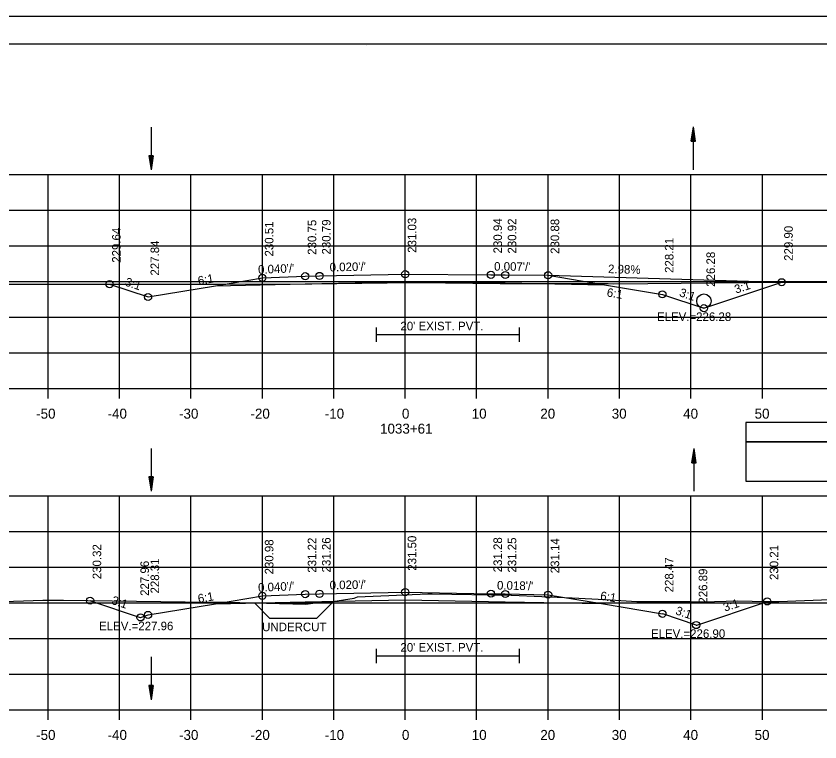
# Model space of a CAD drawing. Extents: x 1386544 to 1388153, y 379785 to 390999.
# Drawn here: x 1387305.2 to 1387417.7, y 385990.5 to 386092.2 of the extents above; entities that cross this region are included whole.
import ezdxf

# ---------------------------------------------------------------- set-up
doc = ezdxf.new("R2010")
doc.units = 0
for name, color, linetype in [('R_Alt Surface', 7, 'Continuous'), ('R_Axis', 7, 'Continuous'), ('R_Axis Annot', 7, 'Continuous'), ('R_Border', 7, 'Continuous'), ('R_Dimension', 7, 'Continuous'), ('R_Drive', 7, 'Continuous'), ('R_Exist Surface', 7, 'Continuous'), ('R_Fin Surface', 7, 'Continuous'), ('R_Grid', 7, 'Continuous'), ('R_No Plot', 7, 'Continuous'), ('R_Striping', 7, 'Continuous'), ('R_Water', 7, 'Continuous'), ('R_Xsect Elev', 7, 'Continuous'), ('R_Xsect Slope', 7, 'Continuous')]:
    doc.layers.add(name, color=color, linetype=linetype)

msp = doc.modelspace()

# ---------------------------------------------------------------- linework, layer by layer
at = {"layer": 'R_Alt Surface'}
for points in [[(1387333.1, 386054.39), (1387345.67, 386054.64), (1387359.67, 386054.92), (1387373.67, 386054.82), (1387387.57, 386054.54)], [(1387333.1, 386009.86), (1387345.67, 386010.11), (1387359.67, 386010.39), (1387373.67, 386010.14), (1387387.14, 386009.87)]]:
    msp.add_lwpolyline(points, dxfattribs=at)
at = {"layer": 'R_Axis'}
for p, q in [((1387209.67, 386039.98), (1387509.67, 386039.98)), ((1387309.67, 386038.58), (1387309.67, 386039.98)), ((1387319.67, 386038.58), (1387319.67, 386039.98)), ((1387329.67, 386038.58), (1387329.67, 386039.98)), ((1387339.67, 386038.58), (1387339.67, 386039.98)), ((1387349.67, 386038.58), (1387349.67, 386039.98)), ((1387359.67, 386038.58), (1387359.67, 386039.98)), ((1387369.67, 386038.58), (1387369.67, 386039.98)), ((1387379.67, 386038.58), (1387379.67, 386039.98)), ((1387389.67, 386038.58), (1387389.67, 386039.98)), ((1387399.67, 386038.58), (1387399.67, 386039.98)), ((1387409.67, 386038.58), (1387409.67, 386039.98)), ((1387209.67, 385994.98), (1387509.67, 385994.98)), ((1387309.67, 385993.58), (1387309.67, 385994.98)), ((1387319.67, 385993.58), (1387319.67, 385994.98)), ((1387329.67, 385993.58), (1387329.67, 385994.98)), ((1387339.67, 385993.58), (1387339.67, 385994.98)), ((1387349.67, 385993.58), (1387349.67, 385994.98)), ((1387359.67, 385993.58), (1387359.67, 385994.98)), ((1387369.67, 385993.58), (1387369.67, 385994.98)), ((1387379.67, 385993.58), (1387379.67, 385994.98)), ((1387389.67, 385993.58), (1387389.67, 385994.98)), ((1387399.67, 385993.58), (1387399.67, 385994.98)), ((1387409.67, 385993.58), (1387409.67, 385994.98))]:
    msp.add_line(p, q, dxfattribs=at)
at = {"layer": 'R_Border'}
for p, q in [((1387201.68, 386088.27), (1387517.86, 386088.27)), ((1387354.2, 386088.01), (1387354.2, 386088.01)), ((1387354.2, 386088.01), (1387354.2, 386088.01))]:
    msp.add_line(p, q, dxfattribs=at)
at = {"layer": 'R_Dimension'}
for p, q in [((1387338.58, 386009.97), (1387340.74, 386007.81)), ((1387349.62, 386010.19), (1387347.24, 386007.81))]:
    msp.add_line(p, q, dxfattribs=at)
msp.add_lwpolyline([(1387347.24, 386007.81), (1387340.74, 386007.81)], dxfattribs=at)
at = {"layer": 'R_Drive'}
msp.add_line((1387379.67, 386055.86), (1387412.37, 386054.88), dxfattribs=at)
at = {"layer": 'R_Exist Surface'}
for points in [[(1387302.84, 386054.61), (1387315.42, 386054.61), (1387324.69, 386054.63), (1387334.56, 386054.63), (1387346.6, 386054.66), (1387360.63, 386054.83), (1387360.78, 386054.83), (1387361.29, 386054.84), (1387361.46, 386054.84), (1387372.94, 386054.72), (1387388.08, 386054.73), (1387388.79, 386054.68), (1387393.64, 386054.7), (1387412.34, 386054.88), (1387412.55, 386054.88), (1387412.7, 386054.88), (1387413.35, 386054.89), (1387430.23, 386054.84)], [(1387296.63, 386009.94), (1387308.96, 386010.34), (1387310.52, 386010.35), (1387311.83, 386010.34), (1387332.26, 386010.07), (1387333.23, 386010.06), (1387334.72, 386010.06), (1387345.74, 386009.81), (1387348.07, 386010.11), (1387349.52, 386010.18), (1387352.5, 386010.62), (1387353, 386010.81), (1387362.84, 386011.22), (1387363.42, 386011.24), (1387374.51, 386011.07), (1387374.53, 386011.07), (1387374.53, 386011.07), (1387374.55, 386011.06), (1387383.05, 386010.7), (1387387.62, 386010.46), (1387392.07, 386010.15), (1387399.67, 386010.19), (1387401.32, 386010.14), (1387406.24, 386010.27), (1387410.22, 386010.19), (1387411.98, 386010.15), (1387419.15, 386010.46)]]:
    msp.add_lwpolyline(points, dxfattribs=at)
at = {"layer": 'R_Fin Surface'}
for points in [[(1387318.29, 386054.61), (1387323.67, 386052.82), (1387333.1, 386054.39), (1387339.67, 386055.49), (1387345.67, 386055.73), (1387347.67, 386055.77), (1387359.67, 386056.01), (1387371.67, 386055.92), (1387373.67, 386055.9), (1387379.67, 386055.86), (1387387.57, 386054.54), (1387395.67, 386053.19), (1387401.48, 386051.25), (1387412.37, 386054.88)], [(1387315.56, 386010.29), (1387315.61, 386010.25), (1387322.55, 386007.94), (1387322.62, 386007.94), (1387323.67, 386008.29), (1387333.1, 386009.86), (1387339.67, 386010.96), (1387345.67, 386011.2), (1387347.67, 386011.24), (1387359.67, 386011.48), (1387371.67, 386011.26), (1387373.67, 386011.22), (1387379.67, 386011.12), (1387387.14, 386009.87), (1387395.67, 386008.45), (1387395.68, 386008.47), (1387400.33, 386006.92), (1387400.4, 386006.87), (1387400.47, 386006.87), (1387410.24, 386010.13), (1387410.34, 386010.18)]]:
    msp.add_lwpolyline(points, dxfattribs=at)
at = {"layer": 'R_Grid'}
for p, q in [((1387209.67, 386069.98), (1387509.67, 386069.98)), ((1387309.67, 386039.98), (1387309.67, 386069.98)), ((1387319.67, 386039.98), (1387319.67, 386069.98)), ((1387329.67, 386039.98), (1387329.67, 386069.98)), ((1387339.67, 386039.98), (1387339.67, 386069.98)), ((1387349.67, 386039.98), (1387349.67, 386069.98)), ((1387359.67, 386039.98), (1387359.67, 386069.98)), ((1387369.67, 386039.98), (1387369.67, 386069.98)), ((1387379.67, 386039.98), (1387379.67, 386069.98)), ((1387389.67, 386039.98), (1387389.67, 386069.98)), ((1387399.67, 386039.98), (1387399.67, 386069.98)), ((1387409.67, 386039.98), (1387409.67, 386069.98)), ((1387209.67, 386064.98), (1387509.67, 386064.98)), ((1387209.67, 386059.98), (1387509.67, 386059.98)), ((1387209.67, 386054.98), (1387509.67, 386054.98)), ((1387209.67, 386049.98), (1387509.67, 386049.98)), ((1387209.67, 386044.98), (1387509.67, 386044.98)), ((1387209.67, 386039.98), (1387509.67, 386039.98)), ((1387209.67, 386024.98), (1387509.67, 386024.98)), ((1387309.67, 385994.98), (1387309.67, 386024.98)), ((1387319.67, 385994.98), (1387319.67, 386024.98)), ((1387329.67, 385994.98), (1387329.67, 386024.98)), ((1387339.67, 385994.98), (1387339.67, 386024.98)), ((1387349.67, 385994.98), (1387349.67, 386024.98)), ((1387359.67, 385994.98), (1387359.67, 386024.98)), ((1387369.67, 385994.98), (1387369.67, 386024.98)), ((1387379.67, 385994.98), (1387379.67, 386024.98)), ((1387389.67, 385994.98), (1387389.67, 386024.98)), ((1387399.67, 385994.98), (1387399.67, 386024.98)), ((1387409.67, 385994.98), (1387409.67, 386024.98)), ((1387209.67, 386019.98), (1387509.67, 386019.98)), ((1387209.67, 386014.98), (1387509.67, 386014.98)), ((1387209.67, 386009.98), (1387509.67, 386009.98)), ((1387209.67, 386004.98), (1387509.67, 386004.98)), ((1387209.67, 385999.98), (1387509.67, 385999.98)), ((1387209.67, 385994.98), (1387509.67, 385994.98))]:
    msp.add_line(p, q, dxfattribs=at)
at = {"layer": 'R_No Plot'}
msp.add_line((1387189.28, 386092.17), (1387522.61, 386092.17), dxfattribs=at)
for points in [[(1387189.27, 386092.17), (1387522.61, 386092.17), (1387522.61, 385878.83), (1387189.27, 385878.83)], [(1387435.6, 386088.27), (1387455.22, 386088.27), (1387455.22, 386078.39), (1387471.33, 386078.39), (1387494.53, 386078.39), (1387494.53, 386054.06), (1387517.86, 386054.06), (1387517.86, 385882.81), (1387201.68, 385882.81), (1387201.68, 386088.27)]]:
    msp.add_lwpolyline(points, close=True, dxfattribs=at)
for centre in [(1387339.67, 386055.49), (1387345.67, 386055.73), (1387347.67, 386055.77), (1387359.67, 386056.01), (1387371.67, 386055.92), (1387373.67, 386055.9), (1387379.67, 386055.86), (1387318.29, 386054.61), (1387412.37, 386054.88), (1387323.67, 386052.82), (1387395.67, 386053.19), (1387401.48, 386051.25), (1387345.67, 386011.2), (1387347.67, 386011.24), (1387359.67, 386011.48), (1387371.67, 386011.26), (1387373.67, 386011.22), (1387379.67, 386011.12), (1387315.56, 386010.29), (1387339.67, 386010.96), (1387410.34, 386010.18), (1387322.62, 386007.94), (1387323.67, 386008.29), (1387395.67, 386008.45), (1387400.4, 386006.87)]:
    msp.add_circle(centre, 0.5, dxfattribs=at)
at = {"layer": 'R_Striping'}
for points in [[(1387407.36, 386032.54), (1387438.7, 386032.54), (1387438.7, 386035.24), (1387407.36, 386035.24)], [(1387407.36, 386027.01), (1387438.7, 386027.01), (1387438.7, 386032.54), (1387407.36, 386032.54)]]:
    msp.add_lwpolyline(points, close=True, dxfattribs=at)
at = {"layer": 'R_Water'}
for p, q in [((1387324.1, 386076.61), (1387324.1, 386070.61)), ((1387399.72, 386074.64), (1387400.02, 386076.64)), ((1387399.72, 386074.64), (1387400.02, 386076.64)), ((1387399.72, 386074.64), (1387400.02, 386076.64)), ((1387399.72, 386074.64), (1387400.02, 386076.64)), ((1387399.77, 386074.64), (1387400.02, 386076.31)), ((1387399.77, 386074.64), (1387400.02, 386076.31)), ((1387399.77, 386074.64), (1387400.02, 386076.31)), ((1387399.77, 386074.64), (1387400.02, 386076.31)), ((1387399.82, 386074.64), (1387400.02, 386075.97)), ((1387399.82, 386074.64), (1387400.02, 386075.97)), ((1387399.82, 386074.64), (1387400.02, 386075.97)), ((1387399.82, 386074.64), (1387400.02, 386075.97)), ((1387400.02, 386070.64), (1387400.02, 386076.64)), ((1387400.32, 386074.64), (1387400.02, 386076.64)), ((1387400.32, 386074.64), (1387400.02, 386076.64)), ((1387400.02, 386070.64), (1387400.02, 386076.64)), ((1387400.32, 386074.64), (1387400.02, 386076.64)), ((1387400.32, 386074.64), (1387400.02, 386076.64)), ((1387400.27, 386074.64), (1387400.02, 386076.31)), ((1387400.27, 386074.64), (1387400.02, 386076.31)), ((1387400.27, 386074.64), (1387400.02, 386076.31)), ((1387400.27, 386074.64), (1387400.02, 386076.31)), ((1387400.22, 386074.64), (1387400.02, 386075.97)), ((1387400.22, 386074.64), (1387400.02, 386075.97)), ((1387400.22, 386074.64), (1387400.02, 386075.97)), ((1387400.22, 386074.64), (1387400.02, 386075.97)), ((1387399.72, 386074.64), (1387400.32, 386074.64)), ((1387399.72, 386074.64), (1387400.32, 386074.64)), ((1387399.72, 386074.64), (1387400.32, 386074.64)), ((1387399.72, 386074.64), (1387400.32, 386074.64)), ((1387399.87, 386074.64), (1387400.02, 386075.63)), ((1387399.87, 386074.64), (1387400.02, 386075.63)), ((1387399.87, 386074.64), (1387400.02, 386075.63)), ((1387399.87, 386074.64), (1387400.02, 386075.63)), ((1387399.92, 386074.64), (1387400.02, 386075.29)), ((1387399.92, 386074.64), (1387400.02, 386075.29)), ((1387399.92, 386074.64), (1387400.02, 386075.29)), ((1387399.92, 386074.64), (1387400.02, 386075.29)), ((1387399.97, 386074.64), (1387400.02, 386074.96)), ((1387399.97, 386074.64), (1387400.02, 386074.96)), ((1387399.97, 386074.64), (1387400.02, 386074.96)), ((1387399.97, 386074.64), (1387400.02, 386074.96)), ((1387400.17, 386074.64), (1387400.02, 386075.63)), ((1387400.17, 386074.64), (1387400.02, 386075.63)), ((1387400.17, 386074.64), (1387400.02, 386075.63)), ((1387400.17, 386074.64), (1387400.02, 386075.63)), ((1387400.12, 386074.64), (1387400.02, 386075.29)), ((1387400.12, 386074.64), (1387400.02, 386075.29)), ((1387400.12, 386074.64), (1387400.02, 386075.29)), ((1387400.12, 386074.64), (1387400.02, 386075.29)), ((1387400.06, 386074.64), (1387400.02, 386074.96)), ((1387400.06, 386074.64), (1387400.02, 386074.96)), ((1387400.06, 386074.64), (1387400.02, 386074.96)), ((1387400.06, 386074.64), (1387400.02, 386074.96)), ((1387323.8, 386072.61), (1387324.1, 386070.61)), ((1387324.4, 386072.61), (1387323.8, 386072.61)), ((1387323.8, 386072.61), (1387324.1, 386070.61)), ((1387324.4, 386072.61), (1387323.8, 386072.61)), ((1387323.85, 386072.61), (1387324.1, 386070.94)), ((1387323.85, 386072.61), (1387324.1, 386070.94)), ((1387323.9, 386072.61), (1387324.1, 386071.29)), ((1387323.9, 386072.61), (1387324.1, 386071.29)), ((1387323.95, 386072.61), (1387324.1, 386071.62)), ((1387323.95, 386072.61), (1387324.1, 386071.62)), ((1387324, 386072.61), (1387324.1, 386071.96)), ((1387324, 386072.61), (1387324.1, 386071.96)), ((1387324.05, 386072.61), (1387324.1, 386072.29)), ((1387324.05, 386072.61), (1387324.1, 386072.29)), ((1387324.4, 386072.61), (1387324.1, 386070.61)), ((1387324.19, 386072.61), (1387324.1, 386071.96)), ((1387324.3, 386072.61), (1387324.1, 386071.29)), ((1387324.35, 386072.61), (1387324.1, 386070.94)), ((1387324.25, 386072.61), (1387324.1, 386071.62)), ((1387324.14, 386072.61), (1387324.1, 386072.29)), ((1387324.4, 386072.61), (1387324.1, 386070.61)), ((1387324.19, 386072.61), (1387324.1, 386071.96)), ((1387324.3, 386072.61), (1387324.1, 386071.29)), ((1387324.35, 386072.61), (1387324.1, 386070.94)), ((1387324.25, 386072.61), (1387324.1, 386071.62)), ((1387324.14, 386072.61), (1387324.1, 386072.29)), ((1387324.1, 386031.61), (1387324.1, 386025.61)), ((1387399.81, 386029.61), (1387400.11, 386031.61)), ((1387399.81, 386029.61), (1387400.11, 386031.61)), ((1387399.81, 386029.61), (1387400.11, 386031.61)), ((1387399.81, 386029.61), (1387400.11, 386031.61)), ((1387399.86, 386029.61), (1387400.11, 386031.27)), ((1387399.86, 386029.61), (1387400.11, 386031.27)), ((1387399.86, 386029.61), (1387400.11, 386031.27)), ((1387399.86, 386029.61), (1387400.11, 386031.27)), ((1387399.91, 386029.61), (1387400.11, 386030.93)), ((1387399.91, 386029.61), (1387400.11, 386030.93)), ((1387399.91, 386029.61), (1387400.11, 386030.93)), ((1387399.91, 386029.61), (1387400.11, 386030.93)), ((1387400.11, 386025.61), (1387400.11, 386031.61)), ((1387400.41, 386029.61), (1387400.11, 386031.61)), ((1387400.41, 386029.61), (1387400.11, 386031.61)), ((1387400.11, 386025.61), (1387400.11, 386031.61)), ((1387400.41, 386029.61), (1387400.11, 386031.61)), ((1387400.41, 386029.61), (1387400.11, 386031.61)), ((1387400.36, 386029.61), (1387400.11, 386031.27)), ((1387400.36, 386029.61), (1387400.11, 386031.27)), ((1387400.36, 386029.61), (1387400.11, 386031.27)), ((1387400.36, 386029.61), (1387400.11, 386031.27)), ((1387400.31, 386029.61), (1387400.11, 386030.93)), ((1387400.31, 386029.61), (1387400.11, 386030.93)), ((1387400.31, 386029.61), (1387400.11, 386030.93)), ((1387400.31, 386029.61), (1387400.11, 386030.93)), ((1387399.81, 386029.61), (1387400.41, 386029.61)), ((1387399.81, 386029.61), (1387400.41, 386029.61)), ((1387399.81, 386029.61), (1387400.41, 386029.61)), ((1387399.81, 386029.61), (1387400.41, 386029.61)), ((1387399.96, 386029.61), (1387400.11, 386030.6)), ((1387399.96, 386029.61), (1387400.11, 386030.6)), ((1387399.96, 386029.61), (1387400.11, 386030.6)), ((1387399.96, 386029.61), (1387400.11, 386030.6)), ((1387400.01, 386029.61), (1387400.11, 386030.26)), ((1387400.01, 386029.61), (1387400.11, 386030.26)), ((1387400.01, 386029.61), (1387400.11, 386030.26)), ((1387400.01, 386029.61), (1387400.11, 386030.26)), ((1387400.06, 386029.61), (1387400.11, 386029.92)), ((1387400.06, 386029.61), (1387400.11, 386029.92)), ((1387400.06, 386029.61), (1387400.11, 386029.92)), ((1387400.06, 386029.61), (1387400.11, 386029.92)), ((1387400.26, 386029.61), (1387400.11, 386030.6)), ((1387400.26, 386029.61), (1387400.11, 386030.6)), ((1387400.26, 386029.61), (1387400.11, 386030.6)), ((1387400.26, 386029.61), (1387400.11, 386030.6)), ((1387400.2, 386029.61), (1387400.11, 386030.26)), ((1387400.2, 386029.61), (1387400.11, 386030.26)), ((1387400.2, 386029.61), (1387400.11, 386030.26)), ((1387400.2, 386029.61), (1387400.11, 386030.26)), ((1387400.15, 386029.61), (1387400.11, 386029.92)), ((1387400.15, 386029.61), (1387400.11, 386029.92)), ((1387400.15, 386029.61), (1387400.11, 386029.92)), ((1387400.15, 386029.61), (1387400.11, 386029.92)), ((1387323.8, 386027.61), (1387324.1, 386025.61)), ((1387324.4, 386027.61), (1387323.8, 386027.61)), ((1387323.8, 386027.61), (1387324.1, 386025.61)), ((1387324.4, 386027.61), (1387323.8, 386027.61)), ((1387323.85, 386027.61), (1387324.1, 386025.94)), ((1387323.85, 386027.61), (1387324.1, 386025.94)), ((1387323.9, 386027.61), (1387324.1, 386026.29)), ((1387323.9, 386027.61), (1387324.1, 386026.29)), ((1387323.95, 386027.61), (1387324.1, 386026.62)), ((1387323.95, 386027.61), (1387324.1, 386026.62)), ((1387324, 386027.61), (1387324.1, 386026.96)), ((1387324, 386027.61), (1387324.1, 386026.96)), ((1387324.05, 386027.61), (1387324.1, 386027.29)), ((1387324.05, 386027.61), (1387324.1, 386027.29)), ((1387324.4, 386027.61), (1387324.1, 386025.61)), ((1387324.19, 386027.61), (1387324.1, 386026.96)), ((1387324.3, 386027.61), (1387324.1, 386026.29)), ((1387324.35, 386027.61), (1387324.1, 386025.94)), ((1387324.25, 386027.61), (1387324.1, 386026.62)), ((1387324.14, 386027.61), (1387324.1, 386027.29)), ((1387324.4, 386027.61), (1387324.1, 386025.61)), ((1387324.19, 386027.61), (1387324.1, 386026.96)), ((1387324.3, 386027.61), (1387324.1, 386026.29)), ((1387324.35, 386027.61), (1387324.1, 386025.94)), ((1387324.25, 386027.61), (1387324.1, 386026.62)), ((1387324.14, 386027.61), (1387324.1, 386027.29)), ((1387324.1, 386002.41), (1387324.1, 385996.41)), ((1387323.8, 385998.41), (1387324.1, 385996.41)), ((1387324.4, 385998.41), (1387323.8, 385998.41)), ((1387323.8, 385998.41), (1387324.1, 385996.41)), ((1387324.4, 385998.41), (1387323.8, 385998.41)), ((1387323.85, 385998.41), (1387324.1, 385996.74)), ((1387323.85, 385998.41), (1387324.1, 385996.74)), ((1387323.9, 385998.41), (1387324.1, 385997.09)), ((1387323.9, 385998.41), (1387324.1, 385997.09)), ((1387323.95, 385998.41), (1387324.1, 385997.42)), ((1387323.95, 385998.41), (1387324.1, 385997.42)), ((1387324, 385998.41), (1387324.1, 385997.76)), ((1387324, 385998.41), (1387324.1, 385997.76)), ((1387324.05, 385998.41), (1387324.1, 385998.09)), ((1387324.05, 385998.41), (1387324.1, 385998.09)), ((1387324.4, 385998.41), (1387324.1, 385996.41)), ((1387324.19, 385998.41), (1387324.1, 385997.76)), ((1387324.3, 385998.41), (1387324.1, 385997.09)), ((1387324.35, 385998.41), (1387324.1, 385996.74)), ((1387324.25, 385998.41), (1387324.1, 385997.42)), ((1387324.14, 385998.41), (1387324.1, 385998.09)), ((1387324.4, 385998.41), (1387324.1, 385996.41)), ((1387324.19, 385998.41), (1387324.1, 385997.76)), ((1387324.3, 385998.41), (1387324.1, 385997.09)), ((1387324.35, 385998.41), (1387324.1, 385996.74)), ((1387324.25, 385998.41), (1387324.1, 385997.42)), ((1387324.14, 385998.41), (1387324.1, 385998.09))]:
    msp.add_line(p, q, dxfattribs=at)
for points in [[(1387355.6, 386048.55), (1387355.6, 386046.55)], [(1387355.6, 386047.55), (1387375.6, 386047.55)], [(1387375.6, 386048.55), (1387375.6, 386046.55)], [(1387355.6, 386003.55), (1387355.6, 386001.55)], [(1387355.6, 386002.55), (1387375.6, 386002.55)], [(1387375.6, 386003.55), (1387375.6, 386001.55)]]:
    msp.add_lwpolyline(points, dxfattribs=at)
msp.add_circle((1387401.48, 386052.25), 1, dxfattribs=at)

# ---------------------------------------------------------------- texts
at = {"layer": 'R_Axis Annot'}
for s, p in [('-50', (1387308.01, 386035.78)), ('-40', (1387318.01, 386035.78)), ('-30', (1387328.01, 386035.78)), ('-20', (1387338.01, 386035.78)), ('-10', (1387348.41, 386035.78)), ('0', (1387359.21, 386035.78)), ('10', (1387368.98, 386035.78)), ('20', (1387378.58, 386035.78)), ('30', (1387388.58, 386035.78)), ('40', (1387398.58, 386035.78)), ('50', (1387408.58, 386035.78)), ('1033+61', (1387356.15, 386033.68)), ('-50', (1387308.01, 385990.78)), ('-40', (1387318.01, 385990.78)), ('-30', (1387328.01, 385990.78)), ('-20', (1387338.01, 385990.78)), ('-10', (1387348.41, 385990.78)), ('0', (1387359.21, 385990.78)), ('10', (1387368.98, 385990.78)), ('20', (1387378.58, 385990.78)), ('30', (1387388.58, 385990.78)), ('40', (1387398.58, 385990.78)), ('50', (1387408.58, 385990.78))]:
    msp.add_text(s, height=1.4, dxfattribs=at).set_placement(p)
at = {"layer": 'R_Dimension'}
msp.add_text('UNDERCUT', height=1.2, dxfattribs=at).set_placement((1387339.64, 386006.01))
at = {"layer": 'R_Water'}
for p in [(1387359, 386048.15), (1387359, 386003.15)]:
    msp.add_text("20' EXIST. PVT.", height=1.2, dxfattribs=at).set_placement(p)
at = {"layer": 'R_Xsect Elev'}
for s, rotation, p in [('230.51', 90, (1387341.22, 386058.49)), ('230.75', 90, (1387347.22, 386058.73)), ('230.79', 90, (1387349.22, 386058.77)), ('231.03', 90, (1387361.22, 386059.01)), ('230.94', 90, (1387373.22, 386058.92)), ('230.92', 90, (1387375.22, 386058.9)), ('230.88', 90, (1387381.22, 386058.86)), ('229.64', 90, (1387319.84, 386057.61)), ('229.90', 90, (1387413.92, 386057.88)), ('228.21', 90, (1387397.22, 386056.19)), ('227.84', 90, (1387325.22, 386055.82)), ('226.28', 90, (1387403.03, 386054.25)), ('2.98%', 358.2912, (1387388.05, 386056.17)), ('230.98', 90, (1387341.22, 386013.96)), ('231.22', 90, (1387347.22, 386014.2)), ('231.26', 90, (1387349.22, 386014.24)), ('231.50', 90, (1387361.22, 386014.48)), ('231.28', 90, (1387373.22, 386014.26)), ('231.25', 90, (1387375.22, 386014.22)), ('231.14', 90, (1387381.22, 386014.12)), ('230.32', 90, (1387317.11, 386013.29)), ('230.21', 90, (1387411.89, 386013.18)), ('228.31', 90, (1387325.22, 386011.29)), ('228.47', 90, (1387397.22, 386011.45)), ('227.96', 90, (1387323.8, 386010.96)), ('226.89', 90, (1387401.95, 386009.87))]:
    msp.add_text(s, height=1.2, rotation=rotation, dxfattribs=at).set_placement(p)
for s, p in [('ELEV.=226.28', (1387394.91, 386049.46)), ('ELEV.=227.96', (1387316.82, 386006.14)), ('ELEV.=226.90', (1387394.07, 386005.07))]:
    msp.add_text(s, height=1.2, dxfattribs=at).set_placement(p)
at = {"layer": 'R_Xsect Slope'}
for s, rotation, p in [("0.020'/'", 1.1458, (1387349.1, 386056.39)), ("0.007'/'", 359.5742, (1387372.11, 386056.51)), ("0.040'/'", 2.2906, (1387339.09, 386056.06)), ('3:1', 341.5651, (1387320.35, 386054.45)), ('6:1', 9.4623, (1387330.74, 386054.5)), ('3:1', 18.4349, (1387405.98, 386053.28)), ('6:1', 350.5377, (1387387.82, 386052.91)), ('3:1', 341.5651, (1387397.95, 386052.96)), ("0.040'/'", 2.2906, (1387339.09, 386011.53)), ("0.020'/'", 1.1458, (1387349.1, 386011.86)), ("0.018'/'", 358.9685, (1387372.51, 386011.85)), ('6:1', 350.5377, (1387386.9, 386010.42)), ('3:1', 341.5651, (1387318.46, 386009.85)), ('6:1', 9.4623, (1387330.74, 386009.97)), ('3:1', 18.4349, (1387404.42, 386008.74)), ('3:1', 341.5651, (1387397.41, 386008.4))]:
    msp.add_text(s, height=1.2, rotation=rotation, dxfattribs=at).set_placement(p)

doc.saveas('drawing.dxf')
